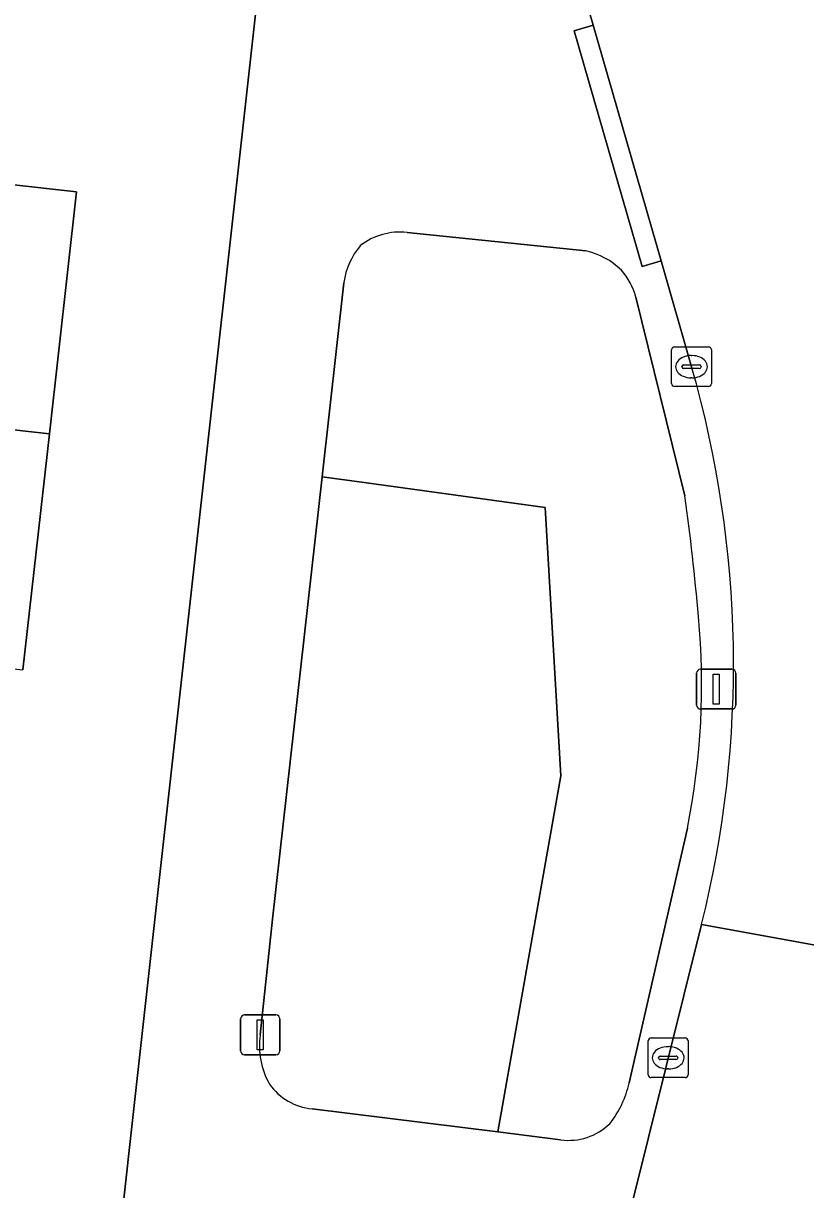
# Model space of a CAD drawing. Extents: x 162026 to 163502, y 387295 to 388169.
# Drawn here: x 162491.42 to 162511.11, y 387835.8 to 387865.16 of the extents above; entities that cross this region are included whole.
import ezdxf

# ---------------------------------------------------------------- set-up
doc = ezdxf.new("R2010")
doc.units = 0
for name, color, linetype in [('IMGEO_Erf', 7, 'Continuous'), ('IMGEO_Groenvoorziening', 7, 'Continuous'), ('IMGEO_Kolk', 7, 'Continuous'), ('IMGEO_Lichtmast', 7, 'Continuous'), ('IMGEO_Pand', 7, 'Continuous'), ('IMGEO_Rijbaan_lokaal_open', 7, 'Continuous'), ('IMGEO_Voetpad_open', 7, 'Continuous')]:
    doc.layers.add(name, color=color, linetype=linetype)

msp = doc.modelspace()

# ---------------------------------------------------------------- linework, layer by layer
at = {"layer": 'IMGEO_Erf'}
for points in [[(162489.932, 387799.465), (162494.267, 387838.446), (162500, 387890.005), (162501.72, 387906.704), (162494.95, 387907.403), (162494.451, 387902.954), (162497.437, 387902.619), (162496.749, 387896.595), (162496.078, 387890.72), (162495.407, 387884.845), (162494.736, 387878.97), (162494.065, 387873.095), (162493.378, 387867.075), (162488.41, 387867.634), (162485.657, 387867.944), (162486.042, 387871.216), (162485.161, 387871.315), (162485.472, 387874.075), (162485.783, 387876.833), (162486.69, 387876.73), (162487.057, 387879.847), (162487.424, 387882.962)], [(162487.788, 387861.474), (162492.756, 387860.917), (162492.073, 387854.825), (162491.407, 387848.885)]]:
    msp.add_lwpolyline(points, dxfattribs=at)
at = {"layer": 'IMGEO_Groenvoorziening'}
for points in [[(162505.574, 387859.433), (162501.078, 387859.896)], [(162499.487, 387858.632), (162498.938, 387853.747), (162500, 387853.601), (162504.552, 387852.97), (162504.95, 387846.219), (162503.359, 387837.251), (162504.943, 387837.054)], [(162508.073, 387853.269), (162506.835, 387858.266)], [(162504.95, 387846.219), (162504.552, 387852.97), (162500, 387853.601), (162498.938, 387853.747), (162497.686, 387842.604), (162497.381, 387839.696)], [(162498.684, 387837.834), (162503.359, 387837.251), (162504.95, 387846.219)], [(162506.665, 387838.483), (162508.135, 387844.902)]]:
    msp.add_lwpolyline(points, dxfattribs=at)
for centre, radius, start, end in [((162500.897, 387858.282), 1.624, 83.6046, 127.8746), ((162501.269, 387858.4), 1.797, 139.6237, 172.5769), ((162505.196, 387857.672), 1.801, 44.8828, 77.8784), ((162505.317, 387857.888), 1.564, 13.9858, 42.4136), ((162445, 387844.698), 63.653, 4.98362, 7.73812), ((162490.161, 387848.507), 18.332, 348.6589, 5.3867), ((162499.325, 387839.416), 1.964, 171.8166, 209.4004), ((162498.819, 387839.303), 1.475, 215.2323, 264.7489), ((162504.264, 387838.995), 2.455, 321.2643, 347.9568), ((162505.149, 387838.514), 1.475, 261.9779, 314.307)]:
    msp.add_arc(centre, radius, start, end, dxfattribs=at)
at = {"layer": 'IMGEO_Kolk'}
for p, q in [((162507.812, 387857.017), (162508.664, 387857.017)), ((162507.737, 387856.091), (162507.737, 387856.943)), ((162508.225, 387856.797), (162508.25, 387856.797)), ((162508.738, 387856.943), (162508.738, 387856.091)), ((162507.996, 387856.511), (162507.996, 387856.523)), ((162508.434, 387856.474), (162508.036, 387856.474)), ((162508.039, 387856.56), (162508.437, 387856.56)), ((162508.48, 387856.523), (162508.48, 387856.511)), ((162508.248, 387856.237), (162508.223, 387856.237)), ((162508.664, 387856.017), (162507.812, 387856.017)), ((162507.15, 387838.692), (162507.15, 387839.544)), ((162507.225, 387839.618), (162508.077, 387839.618)), ((162507.638, 387839.398), (162507.663, 387839.398)), ((162508.151, 387839.544), (162508.151, 387838.692)), ((162507.409, 387839.112), (162507.409, 387839.124)), ((162507.452, 387839.161), (162507.85, 387839.161)), ((162507.893, 387839.124), (162507.893, 387839.112)), ((162507.847, 387839.075), (162507.449, 387839.075)), ((162507.661, 387838.838), (162507.636, 387838.838)), ((162508.077, 387838.618), (162507.225, 387838.618))]:
    msp.add_line(p, q, dxfattribs=at)
for points in [[(162507.812, 387857.017), (162508.664, 387857.017)], [(162507.737, 387856.091), (162507.737, 387856.943)], [(162508.738, 387856.943), (162508.738, 387856.091)], [(162508.664, 387856.017), (162507.812, 387856.017)], [(162507.15, 387838.692), (162507.15, 387839.544)], [(162507.225, 387839.618), (162508.077, 387839.618)], [(162508.151, 387839.544), (162508.151, 387838.692)], [(162508.077, 387838.618), (162507.225, 387838.618)]]:
    msp.add_lwpolyline(points, dxfattribs=at)
for centre, radius, start, end in [((162507.814, 387856.941), 0.0765, 91.552, 178.448), ((162507.814, 387856.941), 0.0765, 91.552, 178.448), ((162508.662, 387856.941), 0.0765, 1.552, 88.448), ((162508.662, 387856.941), 0.0765, 1.552, 88.448), ((162508.036, 387856.52), 0.0403, 85.8775, 175.7526), ((162508.033, 387856.51), 0.0366, 178.938, 274.7102), ((162508.437, 387856.517), 0.043, 264.8664, 352.4533), ((162508.441, 387856.522), 0.0386, 1.7309, 96.639), ((162507.814, 387856.093), 0.0765, 181.552, 268.448), ((162507.814, 387856.093), 0.0765, 181.552, 268.448), ((162508.662, 387856.093), 0.0765, 271.552, 358.448), ((162508.662, 387856.093), 0.0765, 271.552, 358.448), ((162507.227, 387839.542), 0.0765, 91.552, 178.448), ((162507.227, 387839.542), 0.0765, 91.552, 178.448), ((162508.075, 387839.542), 0.0765, 1.552, 88.448), ((162508.075, 387839.542), 0.0765, 1.552, 88.448), ((162507.449, 387839.121), 0.0403, 85.8775, 175.7526), ((162507.446, 387839.111), 0.0366, 178.938, 274.7102), ((162507.85, 387839.118), 0.043, 264.8664, 352.4533), ((162507.854, 387839.123), 0.0386, 1.7309, 96.639), ((162507.227, 387838.694), 0.0765, 181.552, 268.448), ((162507.227, 387838.694), 0.0765, 181.552, 268.448), ((162508.075, 387838.694), 0.0765, 271.552, 358.448), ((162508.075, 387838.694), 0.0765, 271.552, 358.448)]:
    msp.add_arc(centre, radius, start, end, dxfattribs=at)
for centre, major_axis, ratio, start_param, end_param in [((162508.224, 387856.517), (-0.387, 0.002), 0.722429, 4.712389, 7.853982), ((162508.249, 387856.517), (-0.39, 0.002), 0.717154, 1.570796, 4.712389), ((162507.637, 387839.118), (-0.387, 0.002), 0.722429, 4.712389, 7.853982), ((162507.662, 387839.118), (-0.39, 0.002), 0.717154, 1.570796, 4.712389)]:
    msp.add_ellipse(centre, major_axis=major_axis, ratio=ratio, start_param=start_param, end_param=end_param, dxfattribs=at)
at = {"layer": 'IMGEO_Lichtmast'}
for p, q in [((162508.364, 387847.999), (162508.364, 387848.799)), ((162508.364, 387848.799), (162508.364, 387847.999)), ((162508.464, 387848.899), (162509.254, 387848.899)), ((162509.254, 387848.899), (162508.464, 387848.899)), ((162509.354, 387848.799), (162509.354, 387847.999)), ((162509.354, 387847.999), (162509.354, 387848.799)), ((162509.254, 387847.899), (162508.464, 387847.899)), ((162508.464, 387847.899), (162509.254, 387847.899)), ((162496.886, 387839.296), (162496.886, 387840.096)), ((162496.886, 387840.096), (162496.886, 387839.296)), ((162496.986, 387840.196), (162497.776, 387840.196)), ((162497.776, 387840.196), (162496.986, 387840.196)), ((162497.876, 387840.096), (162497.876, 387839.296)), ((162497.876, 387839.296), (162497.876, 387840.096)), ((162497.776, 387839.196), (162496.986, 387839.196)), ((162496.986, 387839.196), (162497.776, 387839.196))]:
    msp.add_line(p, q, dxfattribs=at)
for points in [[(162508.784, 387848.774), (162508.934, 387848.774), (162508.934, 387848.024), (162508.784, 387848.024), (162508.784, 387848.774)], [(162497.306, 387840.071), (162497.456, 387840.071), (162497.456, 387839.321), (162497.306, 387839.321), (162497.306, 387840.071)]]:
    msp.add_lwpolyline(points, dxfattribs=at)
for centre, start, end in [((162508.464, 387848.799), 90, 180), ((162508.464, 387848.799), 90, 180), ((162509.254, 387848.799), 0, 90), ((162509.254, 387848.799), 360, 90), ((162508.464, 387847.999), 180, 270), ((162508.464, 387847.999), 180, 270), ((162509.254, 387847.999), 270, 0), ((162509.254, 387847.999), 270, 0), ((162496.986, 387840.096), 90, 180), ((162496.986, 387840.096), 90, 180), ((162497.776, 387840.096), 0, 90), ((162497.776, 387840.096), 360, 90), ((162496.986, 387839.296), 180, 270), ((162496.986, 387839.296), 180, 270), ((162497.776, 387839.296), 270, 0), ((162497.776, 387839.296), 270, 0)]:
    msp.add_arc(centre, 0.1, start, end, dxfattribs=at)
at = {"layer": 'IMGEO_Pand'}
for points in [[(162492.756, 387860.917), (162487.788, 387861.474), (162484.858, 387861.802), (162483.429, 387861.94), (162483.415, 387861.82), (162481.88, 387861.996), (162481.212, 387856.042), (162483.281, 387855.81), (162492.073, 387854.825)], [(162482.97, 387853.052), (162483.866, 387852.951), (162483.509, 387849.771), (162491.407, 387848.885), (162492.073, 387854.825), (162483.281, 387855.81)]]:
    msp.add_lwpolyline(points, close=True, dxfattribs=at)
at = {"layer": 'IMGEO_Rijbaan_lokaal_open'}
for points in [[(162503.138, 387874.232), (162505.764, 387865.113), (162507.472, 387859.181), (162508.24, 387856.513)], [(162515.608, 387841.179), (162508.491, 387842.477), (162507.158, 387837.115), (162500, 387808.321), (162496.838, 387795.458)], [(162508.491, 387842.477), (162515.608, 387841.179)]]:
    msp.add_lwpolyline(points, dxfattribs=at)
msp.add_arc((162482.249, 387849.028), 27.047, 345.9832, 16.0657, dxfattribs=at)
at = {"layer": 'IMGEO_Voetpad_open'}
for points in [[(162505.915, 387943.99), (162505.132, 387939.83), (162504.747, 387936.096), (162504.436, 387933.071), (162504.765, 387933.035), (162503.79, 387924.209), (162503.526, 387924.238), (162502.225, 387911.606), (162501.908, 387908.522), (162501.72, 387906.704), (162500, 387890.005), (162494.267, 387838.446), (162489.932, 387799.465), (162488.971, 387789.985)], [(162508.24, 387856.513), (162507.472, 387859.181), (162506.994, 387859.037), (162505.286, 387864.969), (162505.764, 387865.113), (162503.138, 387874.232)], [(162501.078, 387859.896), (162505.574, 387859.433)], [(162497.381, 387839.696), (162497.686, 387842.604), (162498.938, 387853.747), (162499.487, 387858.632)], [(162506.835, 387858.266), (162508.073, 387853.269)], [(162508.135, 387844.902), (162506.665, 387838.483)], [(162496.838, 387795.458), (162500, 387808.321), (162507.158, 387837.115), (162508.491, 387842.477)], [(162504.943, 387837.054), (162503.359, 387837.251), (162498.684, 387837.834)]]:
    msp.add_lwpolyline(points, dxfattribs=at)
msp.add_lwpolyline([(162507.472, 387859.181), (162505.764, 387865.113), (162505.286, 387864.969), (162506.994, 387859.037)], close=True, dxfattribs=at)
for centre, radius, start, end in [((162500.897, 387858.282), 1.624, 83.6046, 127.8746), ((162501.269, 387858.4), 1.797, 139.6237, 172.5769), ((162505.196, 387857.672), 1.801, 44.8828, 77.8784), ((162505.317, 387857.888), 1.564, 13.9858, 42.4136), ((162482.249, 387849.028), 27.047, 345.9832, 16.0657), ((162445, 387844.698), 63.653, 4.98362, 7.73812), ((162490.161, 387848.507), 18.332, 348.6589, 5.3867), ((162499.325, 387839.416), 1.964, 171.8166, 209.4004), ((162498.819, 387839.303), 1.475, 215.2323, 264.7489), ((162504.264, 387838.995), 2.455, 321.2643, 347.9568), ((162505.149, 387838.514), 1.475, 261.9779, 314.307)]:
    msp.add_arc(centre, radius, start, end, dxfattribs=at)

doc.saveas('drawing.dxf')
